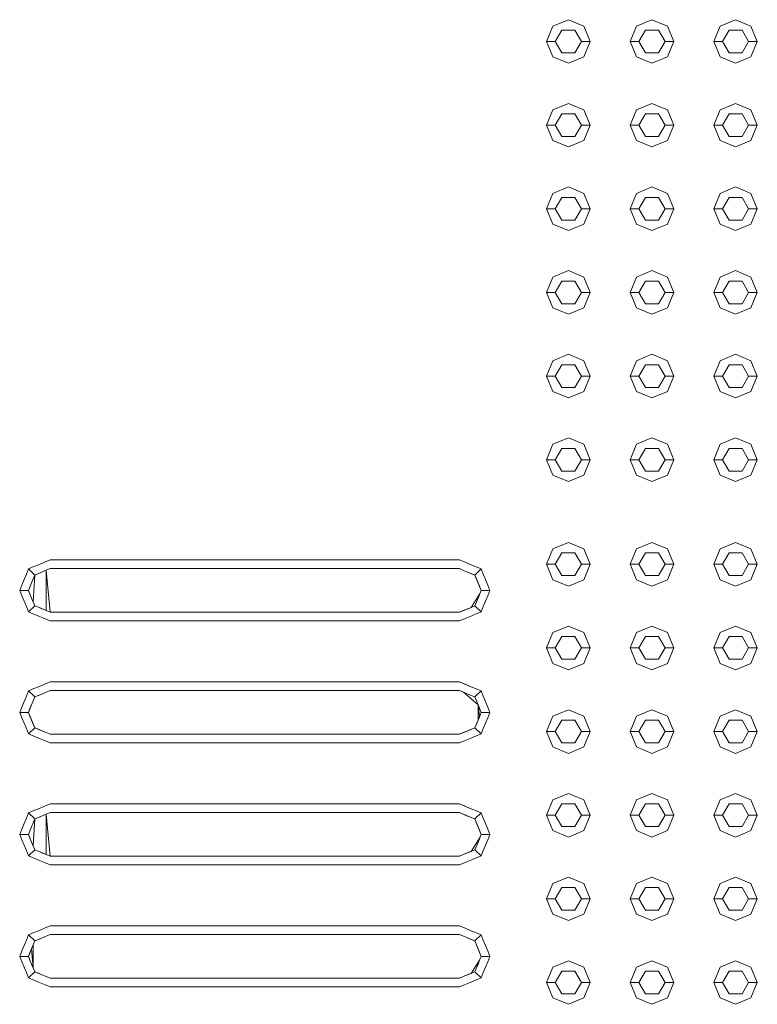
# Model space of a CAD drawing. Header units: millimetres. Extents: x -261 to 187, y -214 to 106.
# Tile 591 of 656: x -216.752 to -216.328, y 10.742 to 11.308. Entities that reach past the tile are written whole.
import ezdxf

# ---------------------------------------------------------------- set-up
doc = ezdxf.new("R2010")
doc.units = ezdxf.units.MM
doc.header["$LTSCALE"] = 0.005
doc.header["$MEASUREMENT"] = 0
doc.layers.add('IFC-Elemento construtivo genérico-Contorno', color=9, linetype='Continuous', lineweight=5)

msp = doc.modelspace()

# ---------------------------------------------------------------- linework, layer by layer
at = {"layer": 'IFC-Elemento construtivo genérico-Contorno', "lineweight": 5}
for p, q in [((-216.44513, 11.30425), (-216.43627, 11.30792)), ((-216.43627, 11.30792), (-216.42741, 11.30425)), ((-216.39703, 11.30425), (-216.38818, 11.30792)), ((-216.38818, 11.30792), (-216.37932, 11.30425)), ((-216.34894, 11.30425), (-216.34009, 11.30792)), ((-216.34009, 11.30792), (-216.33123, 11.30425)), ((-216.44879, 11.2954), (-216.44513, 11.30425)), ((-216.44378, 11.2954), (-216.44003, 11.3019)), ((-216.44003, 11.3019), (-216.43251, 11.3019)), ((-216.43251, 11.3019), (-216.42876, 11.2954)), ((-216.42741, 11.30425), (-216.42375, 11.2954)), ((-216.4007, 11.2954), (-216.39703, 11.30425)), ((-216.39569, 11.2954), (-216.39194, 11.3019)), ((-216.39194, 11.3019), (-216.38442, 11.3019)), ((-216.38442, 11.3019), (-216.38066, 11.2954)), ((-216.37932, 11.30425), (-216.37565, 11.2954)), ((-216.35261, 11.2954), (-216.34894, 11.30425)), ((-216.3476, 11.2954), (-216.34384, 11.3019)), ((-216.34384, 11.3019), (-216.33633, 11.3019)), ((-216.33633, 11.3019), (-216.33257, 11.2954)), ((-216.33123, 11.30425), (-216.32756, 11.2954)), ((-216.44879, 11.2954), (-216.44378, 11.2954)), ((-216.44879, 11.2954), (-216.44513, 11.28654)), ((-216.44378, 11.2954), (-216.44003, 11.28888)), ((-216.43251, 11.28888), (-216.42876, 11.2954)), ((-216.42876, 11.2954), (-216.42375, 11.2954)), ((-216.42741, 11.28654), (-216.42375, 11.2954)), ((-216.4007, 11.2954), (-216.39569, 11.2954)), ((-216.4007, 11.2954), (-216.39703, 11.28654)), ((-216.39569, 11.2954), (-216.39194, 11.28888)), ((-216.38442, 11.28888), (-216.38066, 11.2954)), ((-216.38066, 11.2954), (-216.37565, 11.2954)), ((-216.37932, 11.28654), (-216.37565, 11.2954)), ((-216.35261, 11.2954), (-216.3476, 11.2954)), ((-216.35261, 11.2954), (-216.34894, 11.28654)), ((-216.3476, 11.2954), (-216.34384, 11.28888)), ((-216.33633, 11.28888), (-216.33257, 11.2954)), ((-216.33257, 11.2954), (-216.32756, 11.2954)), ((-216.33123, 11.28654), (-216.32756, 11.2954)), ((-216.44003, 11.28888), (-216.43251, 11.28888)), ((-216.39194, 11.28888), (-216.38442, 11.28888)), ((-216.34384, 11.28888), (-216.33633, 11.28888)), ((-216.44513, 11.28654), (-216.43627, 11.28287)), ((-216.43627, 11.28287), (-216.42741, 11.28654)), ((-216.39703, 11.28654), (-216.38818, 11.28287)), ((-216.38818, 11.28287), (-216.37932, 11.28654)), ((-216.34894, 11.28654), (-216.34009, 11.28287)), ((-216.34009, 11.28287), (-216.33123, 11.28654)), ((-216.44513, 11.25616), (-216.43627, 11.25982)), ((-216.43627, 11.25982), (-216.42741, 11.25616)), ((-216.39703, 11.25616), (-216.38818, 11.25982)), ((-216.38818, 11.25982), (-216.37932, 11.25616)), ((-216.34894, 11.25616), (-216.34009, 11.25982)), ((-216.34009, 11.25982), (-216.33123, 11.25616)), ((-216.44879, 11.2473), (-216.44513, 11.25616)), ((-216.44378, 11.2473), (-216.44003, 11.25381)), ((-216.44003, 11.25381), (-216.43251, 11.25381)), ((-216.43251, 11.25381), (-216.42876, 11.2473)), ((-216.42741, 11.25616), (-216.42375, 11.2473)), ((-216.4007, 11.2473), (-216.39703, 11.25616)), ((-216.39569, 11.2473), (-216.39194, 11.25381)), ((-216.39194, 11.25381), (-216.38442, 11.25381)), ((-216.38442, 11.25381), (-216.38066, 11.2473)), ((-216.37932, 11.25616), (-216.37565, 11.2473)), ((-216.35261, 11.2473), (-216.34894, 11.25616)), ((-216.3476, 11.2473), (-216.34384, 11.25381)), ((-216.34384, 11.25381), (-216.33633, 11.25381)), ((-216.33633, 11.25381), (-216.33257, 11.2473)), ((-216.33123, 11.25616), (-216.32756, 11.2473)), ((-216.44879, 11.2473), (-216.44378, 11.2473)), ((-216.44879, 11.2473), (-216.44513, 11.23845)), ((-216.44378, 11.2473), (-216.44003, 11.24079)), ((-216.43251, 11.24079), (-216.42876, 11.2473)), ((-216.42876, 11.2473), (-216.42375, 11.2473)), ((-216.42741, 11.23845), (-216.42375, 11.2473)), ((-216.4007, 11.2473), (-216.39569, 11.2473)), ((-216.4007, 11.2473), (-216.39703, 11.23845)), ((-216.39569, 11.2473), (-216.39194, 11.24079)), ((-216.38442, 11.24079), (-216.38066, 11.2473)), ((-216.38066, 11.2473), (-216.37565, 11.2473)), ((-216.37932, 11.23845), (-216.37565, 11.2473)), ((-216.35261, 11.2473), (-216.3476, 11.2473)), ((-216.35261, 11.2473), (-216.34894, 11.23845)), ((-216.3476, 11.2473), (-216.34384, 11.24079)), ((-216.33633, 11.24079), (-216.33257, 11.2473)), ((-216.33257, 11.2473), (-216.32756, 11.2473)), ((-216.33123, 11.23845), (-216.32756, 11.2473)), ((-216.44513, 11.23845), (-216.43627, 11.23478)), ((-216.44003, 11.24079), (-216.43251, 11.24079)), ((-216.43627, 11.23478), (-216.42741, 11.23845)), ((-216.39703, 11.23845), (-216.38818, 11.23478)), ((-216.39194, 11.24079), (-216.38442, 11.24079)), ((-216.38818, 11.23478), (-216.37932, 11.23845)), ((-216.34894, 11.23845), (-216.34009, 11.23478)), ((-216.34384, 11.24079), (-216.33633, 11.24079)), ((-216.34009, 11.23478), (-216.33123, 11.23845)), ((-216.44513, 11.20807), (-216.43627, 11.21174)), ((-216.43627, 11.21174), (-216.42741, 11.20807)), ((-216.39703, 11.20807), (-216.38818, 11.21174)), ((-216.38818, 11.21174), (-216.37932, 11.20807)), ((-216.34894, 11.20807), (-216.34009, 11.21174)), ((-216.34009, 11.21174), (-216.33123, 11.20807)), ((-216.44879, 11.19921), (-216.44513, 11.20807)), ((-216.44378, 11.19921), (-216.44003, 11.20572)), ((-216.44003, 11.20572), (-216.43251, 11.20572)), ((-216.43251, 11.20572), (-216.42876, 11.19921)), ((-216.42741, 11.20807), (-216.42375, 11.19921)), ((-216.4007, 11.19921), (-216.39703, 11.20807)), ((-216.39569, 11.19921), (-216.39194, 11.20572)), ((-216.39194, 11.20572), (-216.38442, 11.20572)), ((-216.38442, 11.20572), (-216.38066, 11.19921)), ((-216.37932, 11.20807), (-216.37565, 11.19921)), ((-216.35261, 11.19921), (-216.34894, 11.20807)), ((-216.3476, 11.19921), (-216.34384, 11.20572)), ((-216.34384, 11.20572), (-216.33633, 11.20572)), ((-216.33633, 11.20572), (-216.33257, 11.19921)), ((-216.33123, 11.20807), (-216.32756, 11.19921)), ((-216.44879, 11.19921), (-216.44378, 11.19921)), ((-216.44879, 11.19921), (-216.44513, 11.19036)), ((-216.44378, 11.19921), (-216.44003, 11.1927)), ((-216.43251, 11.1927), (-216.42876, 11.19921)), ((-216.42876, 11.19921), (-216.42375, 11.19921)), ((-216.42741, 11.19036), (-216.42375, 11.19921)), ((-216.4007, 11.19921), (-216.39569, 11.19921)), ((-216.4007, 11.19921), (-216.39703, 11.19036)), ((-216.39569, 11.19921), (-216.39194, 11.1927)), ((-216.38442, 11.1927), (-216.38066, 11.19921)), ((-216.38066, 11.19921), (-216.37565, 11.19921)), ((-216.37932, 11.19036), (-216.37565, 11.19921)), ((-216.35261, 11.19921), (-216.3476, 11.19921)), ((-216.35261, 11.19921), (-216.34894, 11.19036)), ((-216.3476, 11.19921), (-216.34384, 11.1927)), ((-216.33633, 11.1927), (-216.33257, 11.19921)), ((-216.33257, 11.19921), (-216.32756, 11.19921)), ((-216.33123, 11.19036), (-216.32756, 11.19921)), ((-216.44003, 11.1927), (-216.43251, 11.1927)), ((-216.39194, 11.1927), (-216.38442, 11.1927)), ((-216.34384, 11.1927), (-216.33633, 11.1927)), ((-216.44513, 11.19036), (-216.43627, 11.18669)), ((-216.43627, 11.18669), (-216.42741, 11.19036)), ((-216.39703, 11.19036), (-216.38818, 11.18669)), ((-216.38818, 11.18669), (-216.37932, 11.19036)), ((-216.34894, 11.19036), (-216.34009, 11.18669)), ((-216.34009, 11.18669), (-216.33123, 11.19036)), ((-216.44513, 11.15998), (-216.43627, 11.16364)), ((-216.43627, 11.16364), (-216.42741, 11.15998)), ((-216.39703, 11.15998), (-216.38818, 11.16364)), ((-216.38818, 11.16364), (-216.37932, 11.15998)), ((-216.34894, 11.15998), (-216.34009, 11.16364)), ((-216.34009, 11.16364), (-216.33123, 11.15998)), ((-216.44879, 11.15112), (-216.44513, 11.15998)), ((-216.44378, 11.15112), (-216.44003, 11.15763)), ((-216.44003, 11.15763), (-216.43251, 11.15763)), ((-216.43251, 11.15763), (-216.42876, 11.15112)), ((-216.42741, 11.15998), (-216.42375, 11.15112)), ((-216.4007, 11.15112), (-216.39703, 11.15998)), ((-216.39569, 11.15112), (-216.39194, 11.15763)), ((-216.39194, 11.15763), (-216.38442, 11.15763)), ((-216.38442, 11.15763), (-216.38066, 11.15112)), ((-216.37932, 11.15998), (-216.37565, 11.15112)), ((-216.35261, 11.15112), (-216.34894, 11.15998)), ((-216.3476, 11.15112), (-216.34384, 11.15763)), ((-216.34384, 11.15763), (-216.33633, 11.15763)), ((-216.33633, 11.15763), (-216.33257, 11.15112)), ((-216.33123, 11.15998), (-216.32756, 11.15112)), ((-216.44879, 11.15112), (-216.44378, 11.15112)), ((-216.44879, 11.15112), (-216.44513, 11.14226)), ((-216.44378, 11.15112), (-216.44003, 11.14461)), ((-216.43251, 11.14461), (-216.42876, 11.15112)), ((-216.42876, 11.15112), (-216.42375, 11.15112)), ((-216.42741, 11.14226), (-216.42375, 11.15112)), ((-216.4007, 11.15112), (-216.39569, 11.15112)), ((-216.4007, 11.15112), (-216.39703, 11.14226)), ((-216.39569, 11.15112), (-216.39194, 11.14461)), ((-216.38442, 11.14461), (-216.38066, 11.15112)), ((-216.38066, 11.15112), (-216.37565, 11.15112)), ((-216.37932, 11.14226), (-216.37565, 11.15112)), ((-216.35261, 11.15112), (-216.3476, 11.15112)), ((-216.35261, 11.15112), (-216.34894, 11.14226)), ((-216.3476, 11.15112), (-216.34384, 11.14461)), ((-216.33633, 11.14461), (-216.33257, 11.15112)), ((-216.33257, 11.15112), (-216.32756, 11.15112)), ((-216.33123, 11.14226), (-216.32756, 11.15112)), ((-216.44513, 11.14226), (-216.43627, 11.13859)), ((-216.44003, 11.14461), (-216.43251, 11.14461)), ((-216.43627, 11.13859), (-216.42741, 11.14226)), ((-216.39703, 11.14226), (-216.38818, 11.13859)), ((-216.39194, 11.14461), (-216.38442, 11.14461)), ((-216.38818, 11.13859), (-216.37932, 11.14226)), ((-216.34894, 11.14226), (-216.34009, 11.13859)), ((-216.34384, 11.14461), (-216.33633, 11.14461)), ((-216.34009, 11.13859), (-216.33123, 11.14226)), ((-216.44513, 11.11188), (-216.43627, 11.11555)), ((-216.43627, 11.11555), (-216.42741, 11.11188)), ((-216.39703, 11.11188), (-216.38818, 11.11555)), ((-216.38818, 11.11555), (-216.37932, 11.11188)), ((-216.34894, 11.11188), (-216.34009, 11.11555)), ((-216.34009, 11.11555), (-216.33123, 11.11188)), ((-216.44879, 11.10303), (-216.44513, 11.11188)), ((-216.44378, 11.10303), (-216.44003, 11.10953)), ((-216.44003, 11.10953), (-216.43251, 11.10953)), ((-216.43251, 11.10953), (-216.42876, 11.10303)), ((-216.42741, 11.11188), (-216.42375, 11.10303)), ((-216.4007, 11.10303), (-216.39703, 11.11188)), ((-216.39569, 11.10303), (-216.39194, 11.10953)), ((-216.39194, 11.10953), (-216.38442, 11.10953)), ((-216.38442, 11.10953), (-216.38066, 11.10303)), ((-216.37932, 11.11188), (-216.37565, 11.10303)), ((-216.35261, 11.10303), (-216.34894, 11.11188)), ((-216.3476, 11.10303), (-216.34384, 11.10953)), ((-216.34384, 11.10953), (-216.33633, 11.10953)), ((-216.33633, 11.10953), (-216.33257, 11.10303)), ((-216.33123, 11.11188), (-216.32756, 11.10303)), ((-216.44879, 11.10303), (-216.44378, 11.10303)), ((-216.44879, 11.10303), (-216.44513, 11.09417)), ((-216.44378, 11.10303), (-216.44003, 11.09652)), ((-216.43251, 11.09652), (-216.42876, 11.10303)), ((-216.42876, 11.10303), (-216.42375, 11.10303)), ((-216.42741, 11.09417), (-216.42375, 11.10303)), ((-216.4007, 11.10303), (-216.39569, 11.10303)), ((-216.4007, 11.10303), (-216.39703, 11.09417)), ((-216.39569, 11.10303), (-216.39194, 11.09652)), ((-216.38442, 11.09652), (-216.38066, 11.10303)), ((-216.38066, 11.10303), (-216.37565, 11.10303)), ((-216.37932, 11.09417), (-216.37565, 11.10303)), ((-216.35261, 11.10303), (-216.3476, 11.10303)), ((-216.35261, 11.10303), (-216.34894, 11.09417)), ((-216.3476, 11.10303), (-216.34384, 11.09652)), ((-216.33633, 11.09652), (-216.33257, 11.10303)), ((-216.33257, 11.10303), (-216.32756, 11.10303)), ((-216.33123, 11.09417), (-216.32756, 11.10303)), ((-216.44003, 11.09652), (-216.43251, 11.09652)), ((-216.39194, 11.09652), (-216.38442, 11.09652)), ((-216.34384, 11.09652), (-216.33633, 11.09652)), ((-216.44513, 11.09417), (-216.43627, 11.0905)), ((-216.43627, 11.0905), (-216.42741, 11.09417)), ((-216.39703, 11.09417), (-216.38818, 11.0905)), ((-216.38818, 11.0905), (-216.37932, 11.09417)), ((-216.34894, 11.09417), (-216.34009, 11.0905)), ((-216.34009, 11.0905), (-216.33123, 11.09417)), ((-216.44513, 11.06379), (-216.43627, 11.06746)), ((-216.43627, 11.06746), (-216.42741, 11.06379)), ((-216.39703, 11.06379), (-216.38818, 11.06746)), ((-216.38818, 11.06746), (-216.37932, 11.06379)), ((-216.34894, 11.06379), (-216.34009, 11.06746)), ((-216.34009, 11.06746), (-216.33123, 11.06379)), ((-216.44879, 11.05494), (-216.44513, 11.06379)), ((-216.44378, 11.05494), (-216.44003, 11.06144)), ((-216.44003, 11.06144), (-216.43251, 11.06144)), ((-216.43251, 11.06144), (-216.42876, 11.05494)), ((-216.42741, 11.06379), (-216.42375, 11.05494)), ((-216.4007, 11.05494), (-216.39703, 11.06379)), ((-216.39569, 11.05494), (-216.39194, 11.06144)), ((-216.39194, 11.06144), (-216.38442, 11.06144)), ((-216.38442, 11.06144), (-216.38066, 11.05494)), ((-216.37932, 11.06379), (-216.37565, 11.05494)), ((-216.35261, 11.05494), (-216.34894, 11.06379)), ((-216.3476, 11.05494), (-216.34384, 11.06144)), ((-216.34384, 11.06144), (-216.33633, 11.06144)), ((-216.33633, 11.06144), (-216.33257, 11.05494)), ((-216.33123, 11.06379), (-216.32756, 11.05494)), ((-216.44879, 11.05494), (-216.44378, 11.05494)), ((-216.44879, 11.05494), (-216.44513, 11.04608)), ((-216.44378, 11.05494), (-216.44003, 11.04843)), ((-216.43251, 11.04843), (-216.42876, 11.05494)), ((-216.42876, 11.05494), (-216.42375, 11.05494)), ((-216.42741, 11.04608), (-216.42375, 11.05494)), ((-216.4007, 11.05494), (-216.39569, 11.05494)), ((-216.4007, 11.05494), (-216.39703, 11.04608)), ((-216.39569, 11.05494), (-216.39194, 11.04843)), ((-216.38442, 11.04843), (-216.38066, 11.05494)), ((-216.38066, 11.05494), (-216.37565, 11.05494)), ((-216.37932, 11.04608), (-216.37565, 11.05494)), ((-216.35261, 11.05494), (-216.3476, 11.05494)), ((-216.35261, 11.05494), (-216.34894, 11.04608)), ((-216.3476, 11.05494), (-216.34384, 11.04843)), ((-216.33633, 11.04843), (-216.33257, 11.05494)), ((-216.33257, 11.05494), (-216.32756, 11.05494)), ((-216.33123, 11.04608), (-216.32756, 11.05494)), ((-216.44513, 11.04608), (-216.43627, 11.04241)), ((-216.44003, 11.04843), (-216.43251, 11.04843)), ((-216.43627, 11.04241), (-216.42741, 11.04608)), ((-216.39703, 11.04608), (-216.38818, 11.04241)), ((-216.39194, 11.04843), (-216.38442, 11.04843)), ((-216.38818, 11.04241), (-216.37932, 11.04608)), ((-216.34894, 11.04608), (-216.34009, 11.04241)), ((-216.34384, 11.04843), (-216.33633, 11.04843)), ((-216.34009, 11.04241), (-216.33123, 11.04608)), ((-216.44513, 11.00368), (-216.43627, 11.00735)), ((-216.43627, 11.00735), (-216.42741, 11.00368)), ((-216.39703, 11.00368), (-216.38818, 11.00735)), ((-216.38818, 11.00735), (-216.37932, 11.00368)), ((-216.34894, 11.00368), (-216.34009, 11.00735)), ((-216.34009, 11.00735), (-216.33123, 11.00368)), ((-216.44879, 10.99482), (-216.44513, 11.00368)), ((-216.44378, 10.99482), (-216.44003, 11.00133)), ((-216.44003, 11.00133), (-216.43251, 11.00133)), ((-216.43251, 11.00133), (-216.42876, 10.99482)), ((-216.42741, 11.00368), (-216.42375, 10.99482)), ((-216.4007, 10.99482), (-216.39703, 11.00368)), ((-216.39569, 10.99482), (-216.39194, 11.00133)), ((-216.39194, 11.00133), (-216.38442, 11.00133)), ((-216.38442, 11.00133), (-216.38066, 10.99482)), ((-216.37932, 11.00368), (-216.37565, 10.99482)), ((-216.35261, 10.99482), (-216.34894, 11.00368)), ((-216.3476, 10.99482), (-216.34384, 11.00133)), ((-216.34384, 11.00133), (-216.33633, 11.00133)), ((-216.33633, 11.00133), (-216.33257, 10.99482)), ((-216.33123, 11.00368), (-216.32756, 10.99482)), ((-216.74674, 10.99219), (-216.74364, 10.99347)), ((-216.74364, 10.99347), (-216.74054, 10.99476)), ((-216.74054, 10.99476), (-216.73763, 10.99596)), ((-216.73763, 10.99596), (-216.73434, 10.99733)), ((-216.73434, 10.99733), (-216.49889, 10.99733)), ((-216.49889, 10.99733), (-216.4956, 10.99596)), ((-216.4956, 10.99596), (-216.49269, 10.99476)), ((-216.49269, 10.99476), (-216.48959, 10.99347)), ((-216.48959, 10.99347), (-216.48649, 10.99219)), ((-216.44879, 10.99482), (-216.44378, 10.99482)), ((-216.44879, 10.99482), (-216.44513, 10.98596)), ((-216.44378, 10.99482), (-216.44003, 10.98831)), ((-216.43251, 10.98831), (-216.42876, 10.99482)), ((-216.42876, 10.99482), (-216.42375, 10.99482)), ((-216.42741, 10.98596), (-216.42375, 10.99482)), ((-216.4007, 10.99482), (-216.39569, 10.99482)), ((-216.4007, 10.99482), (-216.39703, 10.98596)), ((-216.39569, 10.99482), (-216.39194, 10.98831)), ((-216.38442, 10.98831), (-216.38066, 10.99482)), ((-216.38066, 10.99482), (-216.37565, 10.99482)), ((-216.37932, 10.98596), (-216.37565, 10.99482)), ((-216.35261, 10.99482), (-216.3476, 10.99482)), ((-216.35261, 10.99482), (-216.34894, 10.98596)), ((-216.3476, 10.99482), (-216.34384, 10.98831)), ((-216.33633, 10.98831), (-216.33257, 10.99482)), ((-216.33257, 10.99482), (-216.32756, 10.99482)), ((-216.33123, 10.98596), (-216.32756, 10.99482)), ((-216.7493, 10.98599), (-216.74802, 10.98909)), ((-216.74802, 10.98909), (-216.74674, 10.99219)), ((-216.74674, 10.99219), (-216.74319, 10.98865)), ((-216.74503, 10.98422), (-216.74319, 10.98865)), ((-216.74411, 10.97315), (-216.74319, 10.98865)), ((-216.74319, 10.98865), (-216.73877, 10.99048)), ((-216.74319, 10.98865), (-216.74098, 10.98956)), ((-216.74098, 10.98956), (-216.73655, 10.9914)), ((-216.73877, 10.99048), (-216.73655, 10.9914)), ((-216.73669, 10.96824), (-216.73655, 10.9914)), ((-216.73655, 10.9914), (-216.73434, 10.99232)), ((-216.73655, 10.9914), (-216.73434, 10.96727)), ((-216.73434, 10.99232), (-216.49889, 10.99232)), ((-216.49889, 10.99232), (-216.49654, 10.99134)), ((-216.49654, 10.99134), (-216.49003, 10.98865)), ((-216.49654, 10.99134), (-216.49419, 10.99037)), ((-216.49419, 10.99037), (-216.49211, 10.98951)), ((-216.49419, 10.99037), (-216.49003, 10.98865)), ((-216.49211, 10.98951), (-216.49003, 10.98865)), ((-216.49003, 10.98865), (-216.48649, 10.99219)), ((-216.49003, 10.98865), (-216.4882, 10.98422)), ((-216.49003, 10.98865), (-216.48912, 10.98643)), ((-216.49003, 10.98865), (-216.48637, 10.97979)), ((-216.48649, 10.99219), (-216.48521, 10.98909)), ((-216.48521, 10.98909), (-216.48392, 10.98599)), ((-216.44003, 10.98831), (-216.43251, 10.98831)), ((-216.39194, 10.98831), (-216.38442, 10.98831)), ((-216.34384, 10.98831), (-216.33633, 10.98831)), ((-216.75187, 10.97979), (-216.75059, 10.98289)), ((-216.75059, 10.98289), (-216.7493, 10.98599)), ((-216.74686, 10.97979), (-216.74503, 10.98422)), ((-216.48912, 10.98643), (-216.4882, 10.98422)), ((-216.4882, 10.98422), (-216.48728, 10.98201)), ((-216.4882, 10.98422), (-216.48637, 10.97979)), ((-216.48728, 10.98201), (-216.48637, 10.97979)), ((-216.48392, 10.98599), (-216.48264, 10.98289)), ((-216.48264, 10.98289), (-216.48136, 10.97979)), ((-216.44513, 10.98596), (-216.43627, 10.9823)), ((-216.43627, 10.9823), (-216.42741, 10.98596)), ((-216.39703, 10.98596), (-216.38818, 10.9823)), ((-216.38818, 10.9823), (-216.37932, 10.98596)), ((-216.34894, 10.98596), (-216.34009, 10.9823)), ((-216.34009, 10.9823), (-216.33123, 10.98596)), ((-216.75187, 10.97979), (-216.74686, 10.97979)), ((-216.75187, 10.97979), (-216.75059, 10.97669)), ((-216.75059, 10.97669), (-216.7493, 10.97359)), ((-216.74686, 10.97979), (-216.74594, 10.97758)), ((-216.74686, 10.97979), (-216.74503, 10.97537)), ((-216.74594, 10.97758), (-216.74503, 10.97537)), ((-216.49225, 10.97002), (-216.48729, 10.97757)), ((-216.4882, 10.97537), (-216.48637, 10.97979)), ((-216.4882, 10.97537), (-216.48728, 10.97758)), ((-216.48728, 10.97758), (-216.48637, 10.97979)), ((-216.48637, 10.97979), (-216.48136, 10.97979)), ((-216.48392, 10.97359), (-216.48264, 10.97669)), ((-216.48264, 10.97669), (-216.48136, 10.97979)), ((-216.7493, 10.97359), (-216.74802, 10.97049)), ((-216.74674, 10.96739), (-216.74319, 10.97093)), ((-216.74503, 10.97537), (-216.74319, 10.97093)), ((-216.74319, 10.97093), (-216.74112, 10.97008)), ((-216.49446, 10.96911), (-216.49003, 10.97093)), ((-216.49003, 10.97093), (-216.4882, 10.97537)), ((-216.49003, 10.97093), (-216.48649, 10.96739)), ((-216.48521, 10.97049), (-216.48392, 10.97359)), ((-216.74802, 10.97049), (-216.74674, 10.96739)), ((-216.74674, 10.96739), (-216.74364, 10.96611)), ((-216.74364, 10.96611), (-216.74054, 10.96482)), ((-216.74112, 10.97008), (-216.73669, 10.96824)), ((-216.74112, 10.97008), (-216.73904, 10.96922)), ((-216.73904, 10.96922), (-216.73669, 10.96824)), ((-216.73669, 10.96824), (-216.73434, 10.96727)), ((-216.73434, 10.96727), (-216.49889, 10.96727)), ((-216.49889, 10.96727), (-216.49446, 10.96911)), ((-216.49889, 10.96727), (-216.49668, 10.96819)), ((-216.49668, 10.96819), (-216.49225, 10.97002)), ((-216.49446, 10.96911), (-216.49225, 10.97002)), ((-216.49269, 10.96482), (-216.48959, 10.96611)), ((-216.48959, 10.96611), (-216.48649, 10.96739)), ((-216.48649, 10.96739), (-216.48521, 10.97049)), ((-216.74054, 10.96482), (-216.73763, 10.96362)), ((-216.73763, 10.96362), (-216.73434, 10.96226)), ((-216.73434, 10.96226), (-216.49889, 10.96226)), ((-216.49889, 10.96226), (-216.4956, 10.96362)), ((-216.4956, 10.96362), (-216.49269, 10.96482)), ((-216.44879, 10.94673), (-216.44513, 10.95558)), ((-216.44513, 10.95558), (-216.43627, 10.95925)), ((-216.43627, 10.95925), (-216.42741, 10.95558)), ((-216.42741, 10.95558), (-216.42375, 10.94673)), ((-216.4007, 10.94673), (-216.39703, 10.95558)), ((-216.39703, 10.95558), (-216.38818, 10.95925)), ((-216.38818, 10.95925), (-216.37932, 10.95558)), ((-216.37932, 10.95558), (-216.37565, 10.94673)), ((-216.35261, 10.94673), (-216.34894, 10.95558)), ((-216.34894, 10.95558), (-216.34009, 10.95925)), ((-216.34009, 10.95925), (-216.33123, 10.95558)), ((-216.33123, 10.95558), (-216.32756, 10.94673)), ((-216.44378, 10.94673), (-216.44003, 10.95324)), ((-216.44003, 10.95324), (-216.43251, 10.95324)), ((-216.43251, 10.95324), (-216.42876, 10.94673)), ((-216.39569, 10.94673), (-216.39194, 10.95324)), ((-216.39194, 10.95324), (-216.38442, 10.95324)), ((-216.38442, 10.95324), (-216.38066, 10.94673)), ((-216.3476, 10.94673), (-216.34384, 10.95324)), ((-216.34384, 10.95324), (-216.33633, 10.95324)), ((-216.33633, 10.95324), (-216.33257, 10.94673)), ((-216.44879, 10.94673), (-216.44378, 10.94673)), ((-216.44879, 10.94673), (-216.44513, 10.93787)), ((-216.44378, 10.94673), (-216.44003, 10.94022)), ((-216.43251, 10.94022), (-216.42876, 10.94673)), ((-216.42876, 10.94673), (-216.42375, 10.94673)), ((-216.42741, 10.93787), (-216.42375, 10.94673)), ((-216.4007, 10.94673), (-216.39569, 10.94673)), ((-216.4007, 10.94673), (-216.39703, 10.93787)), ((-216.39569, 10.94673), (-216.39194, 10.94022)), ((-216.38442, 10.94022), (-216.38066, 10.94673)), ((-216.38066, 10.94673), (-216.37565, 10.94673)), ((-216.37932, 10.93787), (-216.37565, 10.94673)), ((-216.35261, 10.94673), (-216.3476, 10.94673)), ((-216.35261, 10.94673), (-216.34894, 10.93787)), ((-216.3476, 10.94673), (-216.34384, 10.94022)), ((-216.33633, 10.94022), (-216.33257, 10.94673)), ((-216.33257, 10.94673), (-216.32756, 10.94673)), ((-216.33123, 10.93787), (-216.32756, 10.94673)), ((-216.44513, 10.93787), (-216.43627, 10.9342)), ((-216.44003, 10.94022), (-216.43251, 10.94022)), ((-216.43627, 10.9342), (-216.42741, 10.93787)), ((-216.39703, 10.93787), (-216.38818, 10.9342)), ((-216.39194, 10.94022), (-216.38442, 10.94022)), ((-216.38818, 10.9342), (-216.37932, 10.93787)), ((-216.34894, 10.93787), (-216.34009, 10.9342)), ((-216.34384, 10.94022), (-216.33633, 10.94022)), ((-216.34009, 10.9342), (-216.33123, 10.93787)), ((-216.74054, 10.92463), (-216.73763, 10.92583)), ((-216.73763, 10.92583), (-216.73434, 10.92719)), ((-216.73434, 10.92719), (-216.49889, 10.92719)), ((-216.49889, 10.92719), (-216.4956, 10.92583)), ((-216.49889, 10.92719), (-216.49269, 10.92463)), ((-216.4956, 10.92583), (-216.49269, 10.92463)), ((-216.74802, 10.91896), (-216.74674, 10.92206)), ((-216.74674, 10.92206), (-216.74364, 10.92334)), ((-216.74674, 10.92206), (-216.74319, 10.91852)), ((-216.74364, 10.92334), (-216.74054, 10.92463)), ((-216.74319, 10.91852), (-216.73877, 10.92035)), ((-216.74098, 10.91943), (-216.73877, 10.92035)), ((-216.73877, 10.92035), (-216.73434, 10.92218)), ((-216.73877, 10.92035), (-216.73655, 10.92127)), ((-216.73655, 10.92127), (-216.73434, 10.92218)), ((-216.73434, 10.92218), (-216.49889, 10.92218)), ((-216.49889, 10.92218), (-216.49654, 10.92121)), ((-216.49654, 10.92121), (-216.49211, 10.91938)), ((-216.49654, 10.92121), (-216.4882, 10.91409)), ((-216.49269, 10.92463), (-216.48959, 10.92334)), ((-216.49003, 10.91852), (-216.48649, 10.92206)), ((-216.48959, 10.92334), (-216.48649, 10.92206)), ((-216.48649, 10.92206), (-216.48521, 10.91896)), ((-216.75059, 10.91276), (-216.7493, 10.91586)), ((-216.7493, 10.91586), (-216.74802, 10.91896)), ((-216.74686, 10.90966), (-216.74503, 10.91409)), ((-216.74594, 10.91187), (-216.74411, 10.9163)), ((-216.74503, 10.91409), (-216.74319, 10.91852)), ((-216.74411, 10.9163), (-216.74319, 10.91852)), ((-216.74319, 10.91852), (-216.74098, 10.91943)), ((-216.49211, 10.91938), (-216.49003, 10.91852)), ((-216.49003, 10.91852), (-216.4882, 10.91409)), ((-216.4882, 10.91409), (-216.48637, 10.90966)), ((-216.4882, 10.91409), (-216.48728, 10.90744)), ((-216.4882, 10.90523), (-216.4882, 10.91409)), ((-216.4882, 10.91409), (-216.48728, 10.91187)), ((-216.48521, 10.91896), (-216.48392, 10.91586)), ((-216.48392, 10.91586), (-216.48264, 10.91276)), ((-216.75187, 10.90966), (-216.75059, 10.91276)), ((-216.75187, 10.90966), (-216.74686, 10.90966)), ((-216.75187, 10.90966), (-216.75059, 10.90656)), ((-216.74686, 10.90966), (-216.74594, 10.91187)), ((-216.74686, 10.90966), (-216.74319, 10.9008)), ((-216.74686, 10.90966), (-216.74594, 10.90744)), ((-216.74686, 10.90966), (-216.74503, 10.90523)), ((-216.4882, 10.90523), (-216.48637, 10.90966)), ((-216.48728, 10.91187), (-216.48637, 10.90966)), ((-216.48728, 10.90744), (-216.48637, 10.90966)), ((-216.48637, 10.90966), (-216.48136, 10.90966)), ((-216.48264, 10.91276), (-216.48136, 10.90966)), ((-216.48264, 10.90656), (-216.48136, 10.90966)), ((-216.44513, 10.90749), (-216.43627, 10.91116)), ((-216.43627, 10.91116), (-216.42741, 10.90749)), ((-216.39703, 10.90749), (-216.38818, 10.91116)), ((-216.38818, 10.91116), (-216.37932, 10.90749)), ((-216.34894, 10.90749), (-216.34009, 10.91116)), ((-216.34009, 10.91116), (-216.33123, 10.90749)), ((-216.75059, 10.90656), (-216.7493, 10.90346)), ((-216.7493, 10.90346), (-216.74802, 10.90036)), ((-216.74594, 10.90744), (-216.74319, 10.9008)), ((-216.74503, 10.90523), (-216.74319, 10.9008)), ((-216.49003, 10.9008), (-216.4882, 10.90523)), ((-216.49003, 10.9008), (-216.48912, 10.90302)), ((-216.48912, 10.90302), (-216.4882, 10.90523)), ((-216.4882, 10.90523), (-216.48728, 10.90744)), ((-216.48521, 10.90036), (-216.48392, 10.90346)), ((-216.48392, 10.90346), (-216.48264, 10.90656)), ((-216.44879, 10.89864), (-216.44513, 10.90749)), ((-216.44378, 10.89864), (-216.44003, 10.90515)), ((-216.44003, 10.90515), (-216.43251, 10.90515)), ((-216.43251, 10.90515), (-216.42876, 10.89864)), ((-216.42741, 10.90749), (-216.42375, 10.89864)), ((-216.4007, 10.89864), (-216.39703, 10.90749)), ((-216.39569, 10.89864), (-216.39194, 10.90515)), ((-216.39194, 10.90515), (-216.38442, 10.90515)), ((-216.38442, 10.90515), (-216.38066, 10.89864)), ((-216.37932, 10.90749), (-216.37565, 10.89864)), ((-216.35261, 10.89864), (-216.34894, 10.90749)), ((-216.3476, 10.89864), (-216.34384, 10.90515)), ((-216.34384, 10.90515), (-216.33633, 10.90515)), ((-216.33633, 10.90515), (-216.33257, 10.89864)), ((-216.33123, 10.90749), (-216.32756, 10.89864)), ((-216.74802, 10.90036), (-216.74674, 10.89726)), ((-216.74674, 10.89726), (-216.74319, 10.9008)), ((-216.74674, 10.89726), (-216.74364, 10.89598)), ((-216.74319, 10.9008), (-216.74112, 10.89995)), ((-216.74319, 10.9008), (-216.73904, 10.89908)), ((-216.74319, 10.9008), (-216.73434, 10.89714)), ((-216.74112, 10.89995), (-216.73904, 10.89908)), ((-216.73904, 10.89908), (-216.73669, 10.89811)), ((-216.73669, 10.89811), (-216.73434, 10.89714)), ((-216.73434, 10.89714), (-216.49889, 10.89714)), ((-216.49889, 10.89714), (-216.49003, 10.9008)), ((-216.49889, 10.89714), (-216.49446, 10.89897)), ((-216.49889, 10.89714), (-216.49668, 10.89805)), ((-216.49668, 10.89805), (-216.49446, 10.89897)), ((-216.49446, 10.89897), (-216.49003, 10.9008)), ((-216.49446, 10.89897), (-216.49225, 10.89989)), ((-216.49225, 10.89989), (-216.49003, 10.9008)), ((-216.49003, 10.9008), (-216.48649, 10.89726)), ((-216.48959, 10.89598), (-216.48649, 10.89726)), ((-216.48649, 10.89726), (-216.48521, 10.90036)), ((-216.44879, 10.89864), (-216.44378, 10.89864)), ((-216.44879, 10.89864), (-216.44513, 10.88978)), ((-216.44378, 10.89864), (-216.44003, 10.89213)), ((-216.43251, 10.89213), (-216.42876, 10.89864)), ((-216.42876, 10.89864), (-216.42375, 10.89864)), ((-216.42741, 10.88978), (-216.42375, 10.89864)), ((-216.4007, 10.89864), (-216.39569, 10.89864)), ((-216.4007, 10.89864), (-216.39703, 10.88978)), ((-216.39569, 10.89864), (-216.39194, 10.89213)), ((-216.38442, 10.89213), (-216.38066, 10.89864)), ((-216.38066, 10.89864), (-216.37565, 10.89864)), ((-216.37932, 10.88978), (-216.37565, 10.89864)), ((-216.35261, 10.89864), (-216.3476, 10.89864)), ((-216.35261, 10.89864), (-216.34894, 10.88978)), ((-216.3476, 10.89864), (-216.34384, 10.89213)), ((-216.33633, 10.89213), (-216.33257, 10.89864)), ((-216.33257, 10.89864), (-216.32756, 10.89864)), ((-216.33123, 10.88978), (-216.32756, 10.89864)), ((-216.74364, 10.89598), (-216.74054, 10.89469)), ((-216.74054, 10.89469), (-216.73763, 10.89349)), ((-216.73763, 10.89349), (-216.73434, 10.89213)), ((-216.73434, 10.89213), (-216.49889, 10.89213)), ((-216.49889, 10.89213), (-216.4956, 10.89349)), ((-216.4956, 10.89349), (-216.49269, 10.89469)), ((-216.49269, 10.89469), (-216.48959, 10.89598)), ((-216.44003, 10.89213), (-216.43251, 10.89213)), ((-216.39194, 10.89213), (-216.38442, 10.89213)), ((-216.34384, 10.89213), (-216.33633, 10.89213)), ((-216.44513, 10.88978), (-216.43627, 10.88612)), ((-216.43627, 10.88612), (-216.42741, 10.88978)), ((-216.39703, 10.88978), (-216.38818, 10.88612)), ((-216.38818, 10.88612), (-216.37932, 10.88978)), ((-216.34894, 10.88978), (-216.34009, 10.88612)), ((-216.34009, 10.88612), (-216.33123, 10.88978)), ((-216.44513, 10.8594), (-216.43627, 10.86307)), ((-216.43627, 10.86307), (-216.42741, 10.8594)), ((-216.39703, 10.8594), (-216.38818, 10.86307)), ((-216.38818, 10.86307), (-216.37932, 10.8594)), ((-216.34894, 10.8594), (-216.34009, 10.86307)), ((-216.34009, 10.86307), (-216.33123, 10.8594)), ((-216.44879, 10.85054), (-216.44513, 10.8594)), ((-216.42741, 10.8594), (-216.42375, 10.85054)), ((-216.4007, 10.85054), (-216.39703, 10.8594)), ((-216.37932, 10.8594), (-216.37565, 10.85054)), ((-216.35261, 10.85054), (-216.34894, 10.8594)), ((-216.33123, 10.8594), (-216.32756, 10.85054)), ((-216.74802, 10.84882), (-216.74674, 10.85192)), ((-216.74674, 10.85192), (-216.74364, 10.85321)), ((-216.74674, 10.85192), (-216.74319, 10.84838)), ((-216.74364, 10.85321), (-216.74054, 10.85449)), ((-216.74054, 10.85449), (-216.73763, 10.8557)), ((-216.73763, 10.8557), (-216.73434, 10.85706)), ((-216.73655, 10.85113), (-216.73434, 10.85205)), ((-216.73434, 10.85706), (-216.49889, 10.85706)), ((-216.73434, 10.85205), (-216.49889, 10.85205)), ((-216.49889, 10.85706), (-216.4956, 10.8557)), ((-216.49889, 10.85706), (-216.49269, 10.85449)), ((-216.49889, 10.85205), (-216.49419, 10.8501)), ((-216.49889, 10.85205), (-216.49654, 10.85107)), ((-216.4956, 10.8557), (-216.49269, 10.85449)), ((-216.49269, 10.85449), (-216.48959, 10.85321)), ((-216.49003, 10.84838), (-216.48649, 10.85192)), ((-216.48959, 10.85321), (-216.48649, 10.85192)), ((-216.48649, 10.85192), (-216.48521, 10.84882)), ((-216.44378, 10.85054), (-216.44003, 10.85706)), ((-216.44003, 10.85706), (-216.43251, 10.85706)), ((-216.43251, 10.85706), (-216.42876, 10.85054)), ((-216.39569, 10.85054), (-216.39194, 10.85706)), ((-216.39194, 10.85706), (-216.38442, 10.85706)), ((-216.38442, 10.85706), (-216.38066, 10.85054)), ((-216.3476, 10.85054), (-216.34384, 10.85706)), ((-216.34384, 10.85706), (-216.33633, 10.85706)), ((-216.33633, 10.85706), (-216.33257, 10.85054)), ((-216.7493, 10.84573), (-216.74802, 10.84882)), ((-216.74503, 10.84395), (-216.74319, 10.84838)), ((-216.74411, 10.83288), (-216.74319, 10.84838)), ((-216.74319, 10.84838), (-216.73877, 10.85022)), ((-216.74319, 10.84838), (-216.74098, 10.8493)), ((-216.74098, 10.8493), (-216.73655, 10.85113)), ((-216.73877, 10.85022), (-216.73655, 10.85113)), ((-216.73669, 10.82798), (-216.73655, 10.85113)), ((-216.73655, 10.85113), (-216.73434, 10.827)), ((-216.49654, 10.85107), (-216.49211, 10.84924)), ((-216.49654, 10.85107), (-216.49419, 10.8501)), ((-216.49419, 10.8501), (-216.49003, 10.84838)), ((-216.49211, 10.84924), (-216.49003, 10.84838)), ((-216.49003, 10.84838), (-216.48637, 10.83953)), ((-216.49003, 10.84838), (-216.4882, 10.84395)), ((-216.49003, 10.84838), (-216.48912, 10.84617)), ((-216.48912, 10.84617), (-216.4882, 10.84395)), ((-216.48521, 10.84882), (-216.48392, 10.84573)), ((-216.44879, 10.85054), (-216.44378, 10.85054)), ((-216.44879, 10.85054), (-216.44513, 10.84169)), ((-216.44378, 10.85054), (-216.44003, 10.84404)), ((-216.43251, 10.84404), (-216.42876, 10.85054)), ((-216.42876, 10.85054), (-216.42375, 10.85054)), ((-216.42741, 10.84169), (-216.42375, 10.85054)), ((-216.4007, 10.85054), (-216.39569, 10.85054)), ((-216.4007, 10.85054), (-216.39703, 10.84169)), ((-216.39569, 10.85054), (-216.39194, 10.84404)), ((-216.38442, 10.84404), (-216.38066, 10.85054)), ((-216.38066, 10.85054), (-216.37565, 10.85054)), ((-216.37932, 10.84169), (-216.37565, 10.85054)), ((-216.35261, 10.85054), (-216.3476, 10.85054)), ((-216.35261, 10.85054), (-216.34894, 10.84169)), ((-216.3476, 10.85054), (-216.34384, 10.84404)), ((-216.33633, 10.84404), (-216.33257, 10.85054)), ((-216.33257, 10.85054), (-216.32756, 10.85054)), ((-216.33123, 10.84169), (-216.32756, 10.85054)), ((-216.75187, 10.83953), (-216.75059, 10.84262)), ((-216.75059, 10.84262), (-216.7493, 10.84573)), ((-216.74686, 10.83953), (-216.74503, 10.84395)), ((-216.4882, 10.84395), (-216.48637, 10.83953)), ((-216.4882, 10.84395), (-216.48728, 10.84174)), ((-216.48728, 10.84174), (-216.48637, 10.83953)), ((-216.48392, 10.84573), (-216.48264, 10.84262)), ((-216.48264, 10.84262), (-216.48136, 10.83953)), ((-216.44513, 10.84169), (-216.43627, 10.83802)), ((-216.44003, 10.84404), (-216.43251, 10.84404)), ((-216.43627, 10.83802), (-216.42741, 10.84169)), ((-216.39703, 10.84169), (-216.38818, 10.83802)), ((-216.39194, 10.84404), (-216.38442, 10.84404)), ((-216.38818, 10.83802), (-216.37932, 10.84169)), ((-216.34894, 10.84169), (-216.34009, 10.83802)), ((-216.34384, 10.84404), (-216.33633, 10.84404)), ((-216.34009, 10.83802), (-216.33123, 10.84169)), ((-216.75187, 10.83953), (-216.74686, 10.83953)), ((-216.75187, 10.83953), (-216.75059, 10.83643)), ((-216.75059, 10.83643), (-216.7493, 10.83332)), ((-216.74686, 10.83953), (-216.74594, 10.83731)), ((-216.74686, 10.83953), (-216.74503, 10.8351)), ((-216.74594, 10.83731), (-216.74503, 10.8351)), ((-216.74503, 10.8351), (-216.74319, 10.83067)), ((-216.49225, 10.82975), (-216.48729, 10.83731)), ((-216.49003, 10.83067), (-216.4882, 10.8351)), ((-216.4882, 10.8351), (-216.48637, 10.83953)), ((-216.4882, 10.8351), (-216.48728, 10.83731)), ((-216.48728, 10.83731), (-216.48637, 10.83953)), ((-216.48637, 10.83953), (-216.48136, 10.83953)), ((-216.48392, 10.83332), (-216.48264, 10.83643)), ((-216.48264, 10.83643), (-216.48136, 10.83953)), ((-216.7493, 10.83332), (-216.74802, 10.83023)), ((-216.74802, 10.83023), (-216.74674, 10.82713)), ((-216.74674, 10.82713), (-216.74319, 10.83067)), ((-216.74319, 10.83067), (-216.74112, 10.82981)), ((-216.74112, 10.82981), (-216.73669, 10.82798)), ((-216.74112, 10.82981), (-216.73904, 10.82895)), ((-216.49668, 10.82792), (-216.49225, 10.82975)), ((-216.49446, 10.82884), (-216.49003, 10.83067)), ((-216.49446, 10.82884), (-216.49225, 10.82975)), ((-216.49003, 10.83067), (-216.48649, 10.82713)), ((-216.48649, 10.82713), (-216.48521, 10.83023)), ((-216.48521, 10.83023), (-216.48392, 10.83332)), ((-216.74674, 10.82713), (-216.74364, 10.82584)), ((-216.74364, 10.82584), (-216.74054, 10.82456)), ((-216.74054, 10.82456), (-216.73763, 10.82335)), ((-216.73904, 10.82895), (-216.73669, 10.82798)), ((-216.73669, 10.82798), (-216.73434, 10.827)), ((-216.73434, 10.827), (-216.49889, 10.827)), ((-216.49889, 10.827), (-216.49446, 10.82884)), ((-216.49889, 10.827), (-216.49668, 10.82792)), ((-216.4956, 10.82335), (-216.49269, 10.82456)), ((-216.49269, 10.82456), (-216.48959, 10.82584)), ((-216.48959, 10.82584), (-216.48649, 10.82713)), ((-216.73763, 10.82335), (-216.73434, 10.82199)), ((-216.73434, 10.82199), (-216.49889, 10.82199)), ((-216.49889, 10.82199), (-216.4956, 10.82335)), ((-216.44513, 10.81131), (-216.43627, 10.81498)), ((-216.43627, 10.81498), (-216.42741, 10.81131)), ((-216.39703, 10.81131), (-216.38818, 10.81498)), ((-216.38818, 10.81498), (-216.37932, 10.81131)), ((-216.34894, 10.81131), (-216.34009, 10.81498)), ((-216.34009, 10.81498), (-216.33123, 10.81131)), ((-216.44879, 10.80245), (-216.44513, 10.81131)), ((-216.44378, 10.80245), (-216.44003, 10.80896)), ((-216.44003, 10.80896), (-216.43251, 10.80896)), ((-216.43251, 10.80896), (-216.42876, 10.80245)), ((-216.42741, 10.81131), (-216.42375, 10.80245)), ((-216.4007, 10.80245), (-216.39703, 10.81131)), ((-216.39569, 10.80245), (-216.39194, 10.80896)), ((-216.39194, 10.80896), (-216.38442, 10.80896)), ((-216.38442, 10.80896), (-216.38066, 10.80245)), ((-216.37932, 10.81131), (-216.37565, 10.80245)), ((-216.35261, 10.80245), (-216.34894, 10.81131)), ((-216.3476, 10.80245), (-216.34384, 10.80896)), ((-216.34384, 10.80896), (-216.33633, 10.80896)), ((-216.33633, 10.80896), (-216.33257, 10.80245)), ((-216.33123, 10.81131), (-216.32756, 10.80245)), ((-216.44879, 10.80245), (-216.44378, 10.80245)), ((-216.44879, 10.80245), (-216.44513, 10.7936)), ((-216.44378, 10.80245), (-216.44003, 10.79595)), ((-216.43251, 10.79595), (-216.42876, 10.80245)), ((-216.42876, 10.80245), (-216.42375, 10.80245)), ((-216.42741, 10.7936), (-216.42375, 10.80245)), ((-216.4007, 10.80245), (-216.39569, 10.80245)), ((-216.4007, 10.80245), (-216.39703, 10.7936)), ((-216.39569, 10.80245), (-216.39194, 10.79595)), ((-216.38442, 10.79595), (-216.38066, 10.80245)), ((-216.38066, 10.80245), (-216.37565, 10.80245)), ((-216.37932, 10.7936), (-216.37565, 10.80245)), ((-216.35261, 10.80245), (-216.3476, 10.80245)), ((-216.35261, 10.80245), (-216.34894, 10.7936)), ((-216.3476, 10.80245), (-216.34384, 10.79595)), ((-216.33633, 10.79595), (-216.33257, 10.80245)), ((-216.33257, 10.80245), (-216.32756, 10.80245)), ((-216.33123, 10.7936), (-216.32756, 10.80245)), ((-216.44003, 10.79595), (-216.43251, 10.79595)), ((-216.39194, 10.79595), (-216.38442, 10.79595)), ((-216.34384, 10.79595), (-216.33633, 10.79595)), ((-216.44513, 10.7936), (-216.43627, 10.78993)), ((-216.43627, 10.78993), (-216.42741, 10.7936)), ((-216.39703, 10.7936), (-216.38818, 10.78993)), ((-216.38818, 10.78993), (-216.37932, 10.7936)), ((-216.34894, 10.7936), (-216.34009, 10.78993)), ((-216.34009, 10.78993), (-216.33123, 10.7936)), ((-216.74364, 10.78307), (-216.74054, 10.78436)), ((-216.74054, 10.78436), (-216.73763, 10.78556)), ((-216.73763, 10.78556), (-216.73434, 10.78693)), ((-216.73434, 10.78693), (-216.49889, 10.78693)), ((-216.49889, 10.78693), (-216.4956, 10.78556)), ((-216.4956, 10.78556), (-216.49269, 10.78436)), ((-216.49269, 10.78436), (-216.48959, 10.78307)), ((-216.7493, 10.77559), (-216.74802, 10.77869)), ((-216.74802, 10.77869), (-216.74674, 10.78179)), ((-216.74674, 10.78179), (-216.74364, 10.78307)), ((-216.74674, 10.78179), (-216.74319, 10.77825)), ((-216.74503, 10.77382), (-216.74319, 10.77825)), ((-216.74411, 10.77603), (-216.74319, 10.77825)), ((-216.74319, 10.77825), (-216.73877, 10.78008)), ((-216.74319, 10.77825), (-216.74098, 10.77916)), ((-216.74098, 10.77916), (-216.73655, 10.781)), ((-216.73877, 10.78008), (-216.73655, 10.781)), ((-216.73655, 10.781), (-216.73434, 10.78192)), ((-216.73434, 10.78192), (-216.49889, 10.78192)), ((-216.49889, 10.78192), (-216.49419, 10.77997)), ((-216.49889, 10.78192), (-216.49654, 10.78094)), ((-216.49654, 10.78094), (-216.49419, 10.77997)), ((-216.49419, 10.77997), (-216.49211, 10.77911)), ((-216.49419, 10.77997), (-216.49003, 10.77825)), ((-216.49211, 10.77911), (-216.49003, 10.77825)), ((-216.49003, 10.77825), (-216.48649, 10.78179)), ((-216.49003, 10.77825), (-216.48637, 10.76939)), ((-216.49003, 10.77825), (-216.4882, 10.77382)), ((-216.49003, 10.77825), (-216.48912, 10.77603)), ((-216.48959, 10.78307), (-216.48649, 10.78179)), ((-216.48649, 10.78179), (-216.48521, 10.77869)), ((-216.48521, 10.77869), (-216.48392, 10.77559)), ((-216.75187, 10.76939), (-216.75059, 10.77249)), ((-216.75059, 10.77249), (-216.7493, 10.77559)), ((-216.74686, 10.76939), (-216.74503, 10.77382)), ((-216.74594, 10.77161), (-216.74503, 10.77382)), ((-216.74503, 10.77382), (-216.74411, 10.76275)), ((-216.74411, 10.76275), (-216.74411, 10.77603)), ((-216.48912, 10.77603), (-216.4882, 10.77382)), ((-216.4882, 10.77382), (-216.48637, 10.76939)), ((-216.4882, 10.77382), (-216.48728, 10.77161)), ((-216.48392, 10.77559), (-216.48264, 10.77249)), ((-216.48264, 10.77249), (-216.48136, 10.76939)), ((-216.75187, 10.76939), (-216.74686, 10.76939)), ((-216.75187, 10.76939), (-216.75059, 10.76629)), ((-216.74686, 10.76939), (-216.74594, 10.77161)), ((-216.74686, 10.76939), (-216.74503, 10.76497)), ((-216.74686, 10.76939), (-216.74594, 10.76718)), ((-216.74594, 10.76718), (-216.74503, 10.76497)), ((-216.49225, 10.75962), (-216.48728, 10.76718)), ((-216.48912, 10.76275), (-216.48728, 10.76718)), ((-216.4882, 10.76497), (-216.48728, 10.76718)), ((-216.48728, 10.77161), (-216.48637, 10.76939)), ((-216.48728, 10.76718), (-216.48637, 10.76939)), ((-216.48637, 10.76939), (-216.48136, 10.76939)), ((-216.48264, 10.76629), (-216.48136, 10.76939)), ((-216.44513, 10.76322), (-216.43627, 10.76689)), ((-216.43627, 10.76689), (-216.42741, 10.76322)), ((-216.39703, 10.76322), (-216.38818, 10.76689)), ((-216.38818, 10.76689), (-216.37932, 10.76322)), ((-216.34894, 10.76322), (-216.34009, 10.76689)), ((-216.34009, 10.76689), (-216.33123, 10.76322)), ((-216.75059, 10.76629), (-216.7493, 10.76319)), ((-216.7493, 10.76319), (-216.74802, 10.76009)), ((-216.74503, 10.76497), (-216.74319, 10.76053)), ((-216.49003, 10.76053), (-216.48912, 10.76275)), ((-216.48912, 10.76275), (-216.4882, 10.76497)), ((-216.48521, 10.76009), (-216.48392, 10.76319)), ((-216.48392, 10.76319), (-216.48264, 10.76629)), ((-216.44879, 10.75437), (-216.44513, 10.76322)), ((-216.42741, 10.76322), (-216.42375, 10.75437)), ((-216.4007, 10.75437), (-216.39703, 10.76322)), ((-216.37932, 10.76322), (-216.37565, 10.75437)), ((-216.35261, 10.75437), (-216.34894, 10.76322)), ((-216.33123, 10.76322), (-216.32756, 10.75437)), ((-216.74802, 10.76009), (-216.74674, 10.75699)), ((-216.74674, 10.75699), (-216.74319, 10.76053)), ((-216.74674, 10.75699), (-216.74364, 10.75571)), ((-216.74364, 10.75571), (-216.74054, 10.75442)), ((-216.74319, 10.76053), (-216.73904, 10.75882)), ((-216.74319, 10.76053), (-216.74112, 10.75968)), ((-216.74112, 10.75968), (-216.73904, 10.75882)), ((-216.73904, 10.75882), (-216.73669, 10.75784)), ((-216.73669, 10.75784), (-216.73434, 10.75687)), ((-216.73434, 10.75687), (-216.49889, 10.75687)), ((-216.49889, 10.75687), (-216.49446, 10.7587)), ((-216.49889, 10.75687), (-216.49668, 10.75778)), ((-216.49668, 10.75778), (-216.49225, 10.75962)), ((-216.49446, 10.7587), (-216.49003, 10.76053)), ((-216.49446, 10.7587), (-216.49225, 10.75962)), ((-216.49269, 10.75442), (-216.48959, 10.75571)), ((-216.49003, 10.76053), (-216.48649, 10.75699)), ((-216.48959, 10.75571), (-216.48649, 10.75699)), ((-216.48649, 10.75699), (-216.48521, 10.76009)), ((-216.44378, 10.75437), (-216.44003, 10.76087)), ((-216.44003, 10.76087), (-216.43251, 10.76087)), ((-216.43251, 10.76087), (-216.42876, 10.75437)), ((-216.39569, 10.75437), (-216.39194, 10.76087)), ((-216.39194, 10.76087), (-216.38442, 10.76087)), ((-216.38442, 10.76087), (-216.38066, 10.75437)), ((-216.3476, 10.75437), (-216.34384, 10.76087)), ((-216.34384, 10.76087), (-216.33633, 10.76087)), ((-216.33633, 10.76087), (-216.33257, 10.75437)), ((-216.74054, 10.75442), (-216.73763, 10.75322)), ((-216.73763, 10.75322), (-216.73434, 10.75186)), ((-216.73434, 10.75186), (-216.49889, 10.75186)), ((-216.49889, 10.75186), (-216.4956, 10.75322)), ((-216.4956, 10.75322), (-216.49269, 10.75442)), ((-216.44879, 10.75437), (-216.44378, 10.75437)), ((-216.44879, 10.75437), (-216.44513, 10.74551)), ((-216.44378, 10.75437), (-216.44003, 10.74785)), ((-216.43251, 10.74785), (-216.42876, 10.75437)), ((-216.42876, 10.75437), (-216.42375, 10.75437)), ((-216.42741, 10.74551), (-216.42375, 10.75437)), ((-216.4007, 10.75437), (-216.39569, 10.75437)), ((-216.4007, 10.75437), (-216.39703, 10.74551)), ((-216.39569, 10.75437), (-216.39194, 10.74785)), ((-216.38442, 10.74785), (-216.38066, 10.75437)), ((-216.38066, 10.75437), (-216.37565, 10.75437)), ((-216.37932, 10.74551), (-216.37565, 10.75437)), ((-216.35261, 10.75437), (-216.3476, 10.75437)), ((-216.35261, 10.75437), (-216.34894, 10.74551)), ((-216.3476, 10.75437), (-216.34384, 10.74785)), ((-216.33633, 10.74785), (-216.33257, 10.75437)), ((-216.33257, 10.75437), (-216.32756, 10.75437)), ((-216.33123, 10.74551), (-216.32756, 10.75437)), ((-216.44513, 10.74551), (-216.43627, 10.74184)), ((-216.44003, 10.74785), (-216.43251, 10.74785)), ((-216.43627, 10.74184), (-216.42741, 10.74551)), ((-216.39703, 10.74551), (-216.38818, 10.74184)), ((-216.39194, 10.74785), (-216.38442, 10.74785)), ((-216.38818, 10.74184), (-216.37932, 10.74551)), ((-216.34894, 10.74551), (-216.34009, 10.74184)), ((-216.34384, 10.74785), (-216.33633, 10.74785)), ((-216.34009, 10.74184), (-216.33123, 10.74551))]:
    msp.add_line(p, q, dxfattribs=at)

doc.saveas('drawing.dxf')
